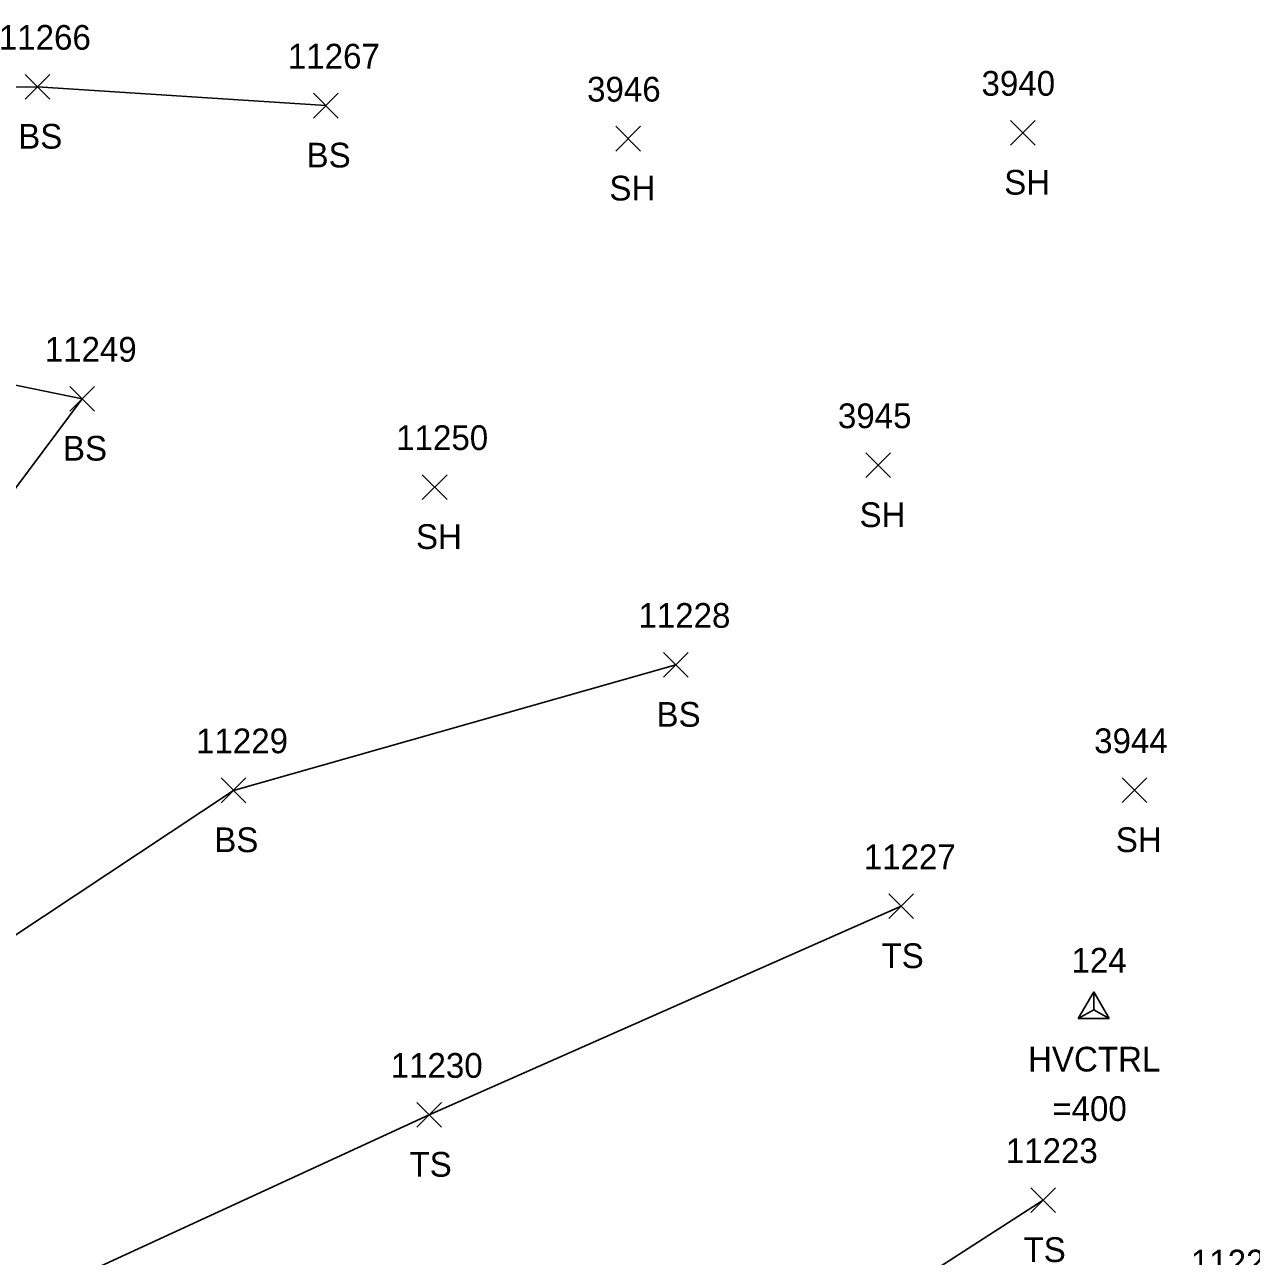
# Model space of a CAD drawing. Extents: x 1482574 to 1485769, y 580696 to 595649.
# Drawn here: x 1483701.6 to 1483800.8, y 583146.5 to 583246.1 of the extents above; entities that cross this region are included whole.
import ezdxf

# ---------------------------------------------------------------- set-up
doc = ezdxf.new("R2010")
doc.units = 0
for name, color, linetype in [('C_A', 7, 'Continuous'), ('C_C', 7, 'Continuous'), ('C_I', 7, 'Continuous'), ('CPSM', 7, 'Continuous'), ('L_A', 7, 'Continuous'), ('L_I', 7, 'Continuous'), ('L_TIC', 7, 'Continuous'), ('LELB', 7, 'Continuous')]:
    doc.layers.add(name, color=color, linetype=linetype)

msp = doc.modelspace()

# ---------------------------------------------------------------- linework, layer by layer
at = {"layer": 'CPSM'}
for p, q in [((1483786.78, 583165.711), (1483788.03, 583167.876)), ((1483789.28, 583165.711), (1483788.03, 583167.876)), ((1483788.03, 583166.432), (1483788.03, 583167.876)), ((1483786.78, 583165.711), (1483788.03, 583166.432)), ((1483788.03, 583166.432), (1483788.03, 583166.432)), ((1483788.03, 583166.432), (1483789.28, 583165.711)), ((1483786.78, 583165.711), (1483789.28, 583165.711))]:
    msp.add_line(p, q, dxfattribs=at)
at = {"layer": 'L_TIC'}
for points in [[(1483701.634, 583240.067), (1483703.634, 583242.067)], [(1483703.634, 583240.067), (1483701.634, 583242.067)], [(1483724.948, 583238.545), (1483726.948, 583240.545)], [(1483726.948, 583238.545), (1483724.948, 583240.545)], [(1483749.386, 583235.875), (1483751.386, 583237.875)], [(1483751.386, 583235.875), (1483749.386, 583237.875)], [(1483781.308, 583236.347), (1483783.308, 583238.347)], [(1483783.308, 583236.347), (1483781.308, 583238.347)], [(1483705.251, 583214.837), (1483707.251, 583216.837)], [(1483707.251, 583214.837), (1483705.251, 583216.837)], [(1483769.612, 583209.461), (1483771.612, 583211.461)], [(1483771.612, 583209.461), (1483769.612, 583211.461)], [(1483733.746, 583207.693), (1483735.746, 583209.693)], [(1483735.746, 583207.693), (1483733.746, 583209.693)], [(1483753.243, 583193.316), (1483755.243, 583195.316)], [(1483755.243, 583193.316), (1483753.243, 583195.316)], [(1483717.484, 583183.171), (1483719.484, 583185.171)], [(1483719.484, 583183.171), (1483717.484, 583185.171)], [(1483790.33, 583183.178), (1483792.33, 583185.178)], [(1483792.33, 583183.178), (1483790.33, 583185.178)], [(1483771.463, 583173.794), (1483773.463, 583175.794)], [(1483773.463, 583173.794), (1483771.463, 583175.794)], [(1483733.302, 583156.922), (1483735.302, 583158.922)], [(1483735.302, 583156.922), (1483733.302, 583158.922)], [(1483782.946, 583150.025), (1483784.946, 583152.025)], [(1483784.946, 583150.025), (1483782.946, 583152.025)]]:
    msp.add_lwpolyline(points, dxfattribs=at)
at = {"layer": 'LELB'}
for points in [[(1483754.243, 583194.316), (1483718.484, 583184.171), (1483687.903, 583163.897), (1483651.553, 583150.345), (1483624.971, 583140.56), (1483621.969, 583149.66), (1483641.517, 583162.404), (1483665.746, 583174.252), (1483688.952, 583192.649), (1483706.251, 583215.837), (1483677.872, 583221.646), (1483646.845, 583215.546), (1483607.15, 583199.052), (1483578.658, 583184.503), (1483568.649, 583194.966), (1483599.974, 583215.412), (1483640.873, 583230.38), (1483671.248, 583240.7), (1483702.634, 583241.067), (1483725.948, 583239.545)], [(1483772.463, 583174.794), (1483734.302, 583157.922), (1483696.464, 583140.502)], [(1483662.474, 582988.454), (1483646.855, 583017.395), (1483657.274, 583052.272), (1483679.293, 583081.736), (1483719.518, 583103.794), (1483750.892, 583129.737), (1483783.946, 583151.025)]]:
    msp.add_lwpolyline(points, dxfattribs=at)

# ---------------------------------------------------------------- texts
at = {"layer": 'C_A'}
msp.add_text('HVCTRL', height=2, dxfattribs=at).set_placement((1483782.723, 583161.432))
at = {"layer": 'C_C'}
msp.add_text('=400', height=2, dxfattribs=at).set_placement((1483784.684, 583157.432))
at = {"layer": 'C_I'}
msp.add_text('124', height=2, dxfattribs=at).set_placement((1483786.235, 583169.432))
at = {"layer": 'L_A'}
for s, p in [('BS', (1483701.075, 583236.067)), ('BS', (1483724.389, 583234.545)), ('SH', (1483748.874, 583231.875)), ('SH', (1483780.796, 583232.347)), ('BS', (1483704.692, 583210.837)), ('SH', (1483769.1, 583205.461)), ('SH', (1483733.234, 583203.693)), ('BS', (1483752.684, 583189.316)), ('BS', (1483716.925, 583179.171)), ('SH', (1483789.818, 583179.178)), ('TS', (1483770.873, 583169.794)), ('TS', (1483732.711, 583152.922)), ('TS', (1483782.356, 583146.025))]:
    msp.add_text(s, height=2, dxfattribs=at).set_placement(p)
at = {"layer": 'L_I'}
for s, p in [('11266', (1483699.508, 583244.067)), ('11267', (1483722.877, 583242.545)), ('3946', (1483747.071, 583239.875)), ('3940', (1483778.962, 583240.347)), ('11249', (1483703.22, 583218.837)), ('3945', (1483767.352, 583213.461)), ('11250', (1483731.635, 583211.693)), ('11228', (1483751.219, 583197.316)), ('11229', (1483715.452, 583187.171)), ('3944', (1483788.07, 583187.178)), ('11227', (1483769.44, 583177.794)), ('11230', (1483731.192, 583160.922)), ('11223', (1483780.923, 583154.025)), ('11224', (1483795.889, 583145.016))]:
    msp.add_text(s, height=2, dxfattribs=at).set_placement(p)

doc.saveas('drawing.dxf')
